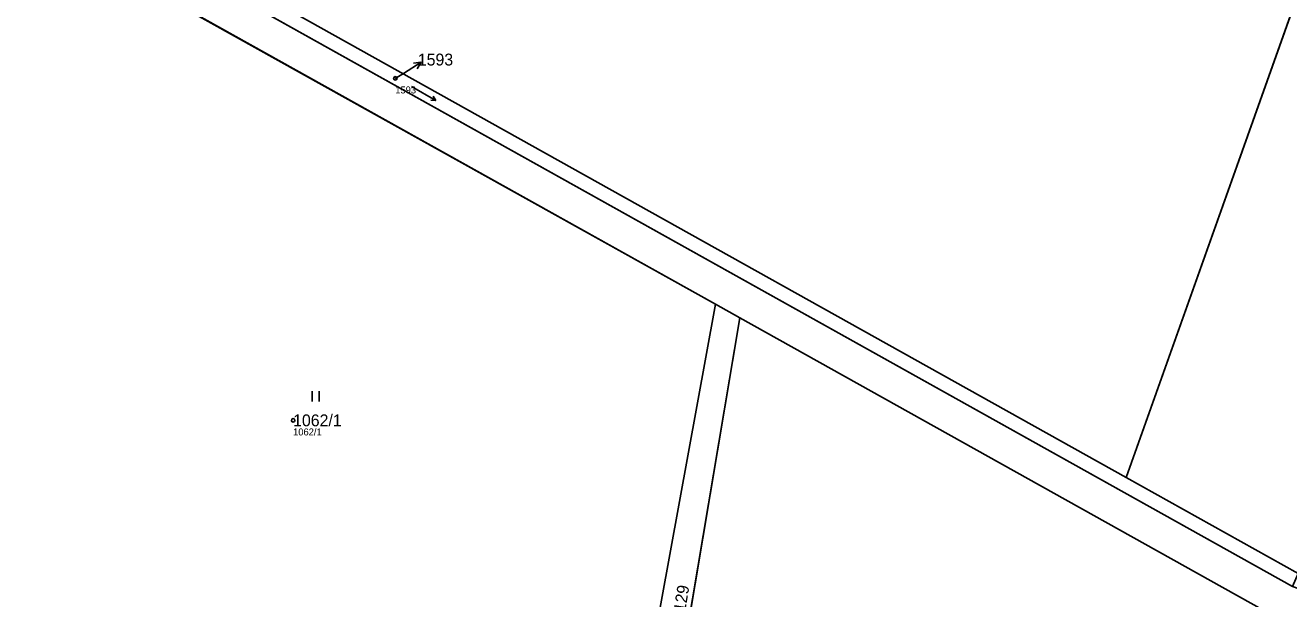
# Model space of a CAD drawing. Extents: x -658203 to -653176, y -1156738 to -1151709.
# Drawn here: x -655626 to -655445.1, y -1152890.6 to -1152808.5 of the extents above; entities that cross this region are included whole.
import ezdxf

# ---------------------------------------------------------------- set-up
doc = ezdxf.new("R2010")
doc.units = 0
for name, color, linetype in [('Vrstva 1', 7, 'Continuous'), ('Vrstva 2', 7, 'Continuous'), ('Vrstva 3', 7, 'Continuous'), ('Vrstva 50', 7, 'Continuous'), ('Vrstva 51', 7, 'Continuous'), ('Vrstva 7', 7, 'Continuous')]:
    doc.layers.add(name, color=color, linetype=linetype)

msp = doc.modelspace()

# ---------------------------------------------------------------- linework, layer by layer
at = {"layer": 'Vrstva 1'}
for p, q in [((-655399.1, -1152678.4), (-655468.37, -1152873.29)), ((-655444.57, -1152888.87), (-655672.48, -1152761.59)), ((-655527.2, -1152848.46), (-655641.17, -1152784.83)), ((-655527.2, -1152848.46), (-655523.71, -1152850.41)), ((-655523.71, -1152850.41), (-655537.21, -1152930.61)), ((-655446.88, -1152893.31), (-655523.71, -1152850.41)), ((-655443.75, -1152887.04), (-655468.37, -1152873.29))]:
    msp.add_line(p, q, dxfattribs=at)
for points in [[(-655468.37, -1152873.29), (-655668.82, -1152761.33), (-655671.8, -1152758.55)], [(-655541.96, -1152929.28), (-655538.9, -1152912.54), (-655527.2, -1152848.46)]]:
    msp.add_lwpolyline(points, dxfattribs=at)
at = {"layer": 'Vrstva 3'}
for p, q in [((-655570.72, -1152817.28), (-655567.24, -1152819.29)), ((-655567.24, -1152819.29), (-655567.64, -1152818.67)), ((-655567.24, -1152819.29), (-655567.98, -1152819.25)), ((-655584.97, -1152862.4), (-655584.97, -1152860.9)), ((-655583.97, -1152862.4), (-655583.97, -1152860.9))]:
    msp.add_line(p, q, dxfattribs=at)
at = {"layer": 'Vrstva 50'}
for centre in [(-655573.05, -1152816.12), (-655587.68, -1152865.09)]:
    msp.add_circle(centre, 0.25, dxfattribs=at)
at = {"layer": 'Vrstva 51'}
for points in [[(-655631.47, -1152578.3), (-655671.8, -1152758.55), (-655668.82, -1152761.33), (-655468.37, -1152873.29), (-655399.1, -1152678.4), (-655628.01, -1152576.72)], [(-655385.14, -1152821.09), (-655334.42, -1152707.13), (-655399.1, -1152678.4), (-655468.37, -1152873.29), (-655443.75, -1152887.04), (-655427.53, -1152850.84), (-655391.44, -1152828.4)], [(-655671.8, -1152758.55), (-655672.48, -1152761.59), (-655444.57, -1152888.87), (-655443.75, -1152887.04), (-655468.37, -1152873.29), (-655668.82, -1152761.33)], [(-655581.5, -1152913.59), (-655582.32, -1152916.43), (-655582.52, -1152917.11), (-655556.49, -1152924.54), (-655541.96, -1152929.28), (-655538.9, -1152912.54), (-655527.2, -1152848.46), (-655641.17, -1152784.83), (-655650.03, -1152847.36), (-655640.85, -1152851.06), (-655632.23, -1152866.42), (-655628.56, -1152898.09), (-655625.03, -1152899.68), (-655605.27, -1152905.99)], [(-655527.2, -1152848.46), (-655538.9, -1152912.54), (-655541.96, -1152929.28), (-655537.21, -1152930.61), (-655523.71, -1152850.41)], [(-655514.77, -1152936), (-655498.93, -1152940.76), (-655478.51, -1152946.9), (-655472.51, -1152948.64), (-655447.12, -1152956.01), (-655446.88, -1152893.31), (-655523.71, -1152850.41), (-655537.21, -1152930.61), (-655525.16, -1152933.5)]]:
    msp.add_lwpolyline(points, close=True, dxfattribs=at)
for points in [[(-655194.75, -1153084.31), (-655240.87, -1153070.34), (-655290.12, -1153028.23), (-655327.53, -1152994.21), (-655442.66, -1152889.53), (-655444.57, -1152888.87), (-655672.48, -1152761.59)], [(-655641.17, -1152784.83), (-655527.2, -1152848.46), (-655523.71, -1152850.41), (-655446.88, -1152893.31), (-655444.85, -1152894.37), (-655435.8, -1152902.08), (-655324.37, -1153004.15), (-655317.72, -1153009.76), (-655293.49, -1153031.98), (-655286.37, -1153038.69), (-655243.21, -1153074.58), (-655174.47, -1153095.66)]]:
    msp.add_lwpolyline(points, dxfattribs=at)
at = {"layer": 'Vrstva 7'}
for p, q in [((-655571.88, -1152815.4), (-655569.33, -1152813.81)), ((-655569.33, -1152813.81), (-655570.45, -1152813.92)), ((-655569.33, -1152813.81), (-655569.92, -1152814.77)), ((-655573.05, -1152816.12), (-655571.88, -1152815.4))]:
    msp.add_line(p, q, dxfattribs=at)

# ---------------------------------------------------------------- texts
at = {"layer": 'Vrstva 2'}
for s, p in [('1593', (-655569.82, -1152814.28)), ('1062/1', (-655587.68, -1152865.94))]:
    msp.add_text(s, height=1.7, dxfattribs=at).set_placement(p)
msp.add_text('4129', height=1.7, rotation=81, dxfattribs=at).set_placement((-655531.72, -1152893.82))
at = {"layer": 'Vrstva 50'}
for s, p in [('1593', (-655573.05, -1152818.28)), ('1062/1', (-655587.68, -1152867.25))]:
    msp.add_text(s, height=1, dxfattribs=at).set_placement(p)

doc.saveas('drawing.dxf')
